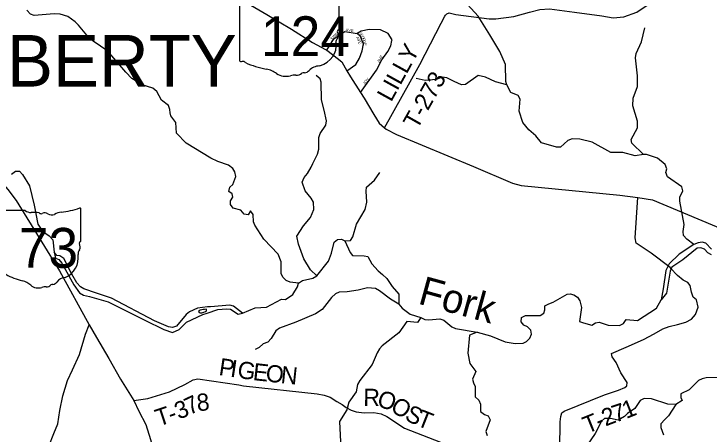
# Model space of a CAD drawing. Extents: x 1525783 to 1900577, y 218250 to 627376.
# Drawn here: x 1658967 to 1671108, y 428537 to 435875 of the extents above; entities that cross this region are included whole.
import ezdxf

# ---------------------------------------------------------------- set-up
doc = ezdxf.new("R2010")
doc.units = 0
for name, color, linetype in [('GM_X_Major_Lake', 7, 'Continuous'), ('GM_X_Major_River', 7, 'Continuous'), ('GM_X_Major_River_Text', 7, 'Continuous'), ('GM_X_Minor_River', 7, 'Continuous'), ('GM_X_State_Location', 7, 'Continuous'), ('GM_X_State_Route', 7, 'Continuous'), ('GM_X_State_Shield', 7, 'Continuous'), ('GM_X_Township_Road', 7, 'Continuous'), ('GM_X_Township_Road_Text', 7, 'Continuous'), ('GM_X_Township_Subdivision', 7, 'Continuous'), ('GM_X_Township_Subdivision_Text', 7, 'Continuous'), ('GM_X_Township_Text', 7, 'Continuous')]:
    doc.layers.add(name, color=color, linetype=linetype)

msp = doc.modelspace()

# ---------------------------------------------------------------- linework, layer by layer
at = {"layer": 'GM_X_Major_Lake'}
for points in [[(1671149, 431765), (1671053, 431870), (1670985, 431886), (1670915, 431879), (1670841, 431848), (1670587, 431678), (1670408, 431512), (1670354, 431393), (1670308, 431075), (1670269, 430881)], [(1671084, 431704), (1671029, 431765), (1670962, 431790), (1670898, 431787), (1670650, 431579), (1670455, 431452), (1670426, 431384), (1670365, 430996), (1670269, 430881)], [(1671148, 431670), (1671084, 431704)]]:
    msp.add_lwpolyline(points, dxfattribs=at)
at = {"layer": 'GM_X_Major_River'}
for points in [[(1658928, 433079), (1658993, 433130), (1659067, 433129), (1659118, 433072), (1659237, 432873), (1659319, 432537), (1659387, 432201), (1659475, 432075), (1659586, 432001), (1659648, 431932), (1659669, 431717)], [(1662959, 430648), (1663183, 430743), (1663377, 430753), (1663638, 430891), (1663712, 430886), (1663840, 430974), (1663918, 431107), (1663939, 431173), (1664010, 431218), (1664189, 431261), (1664256, 431302), (1664463, 431559), (1664515, 431695), (1664563, 431886), (1664620, 431936), (1664686, 431944), (1664747, 431913), (1664838, 431711), (1664883, 431654), (1665083, 431653), (1665151, 431638), (1665219, 431510), (1665331, 431386), (1665403, 431323), (1665478, 431253), (1665572, 431115), (1665688, 430983), (1665690, 430806), (1665745, 430739), (1665887, 430631), (1666073, 430573), (1666142, 430540), (1666214, 430531), (1666407, 430548), (1666476, 430528), (1666614, 430410), (1666680, 430383), (1667057, 430318), (1667290, 430256), (1667547, 430149), (1667722, 430118), (1667858, 430124), (1667921, 430153), (1667980, 430212), (1668007, 430280), (1667995, 430352), (1667936, 430409), (1667870, 430441), (1667823, 430500), (1667834, 430572), (1667899, 430608), (1668159, 430608), (1668224, 430651), (1668241, 430709), (1668237, 430777), (1668311, 430814), (1668382, 430843), (1668627, 430979), (1668679, 430988), (1668743, 430969), (1668808, 430926), (1668849, 430863), (1668879, 430746), (1668846, 430506), (1668916, 430481), (1669057, 430438), (1669124, 430483), (1669190, 430494), (1669348, 430440), (1669542, 430434), (1669612, 430467), (1669662, 430536), (1669856, 430523), (1670188, 430734), (1670269, 430881)], [(1659669, 431717), (1659693, 431610), (1659752, 431585), (1659807, 431524), (1660015, 431142), (1660112, 431002), (1660180, 430964), (1660289, 430942), (1660612, 430845), (1661251, 430525), (1661584, 430361), (1661737, 430310), (1661853, 430364), (1661979, 430492), (1662266, 430624), (1662342, 430651), (1662531, 430712), (1662678, 430727), (1662752, 430718), (1662882, 430632), (1662959, 430648)], [(1662959, 430648), (1662803, 430771), (1662737, 430786), (1662402, 430762), (1662348, 430757), (1662172, 430734), (1662036, 430674), (1661977, 430625), (1661808, 430421), (1661735, 430400), (1661669, 430410), (1661421, 430518), (1660673, 430912), (1660412, 430998), (1660188, 431074), (1660132, 431110), (1660067, 431181), (1659978, 431329), (1659837, 431606), (1659770, 431649), (1659718, 431654), (1659669, 431717)], [(1662271, 430712), (1662251, 430706), (1662221, 430703), (1662201, 430697), (1662193, 430679), (1662200, 430659), (1662220, 430653), (1662250, 430652), (1662282, 430666), (1662315, 430679), (1662333, 430689), (1662333, 430719), (1662297, 430712)], [(1662297, 430712), (1662271, 430712)]]:
    msp.add_lwpolyline(points, dxfattribs=at)
at = {"layer": 'GM_X_Minor_River'}
for points in [[(1670841, 431848), (1670716, 431944), (1670663, 432005), (1670656, 432074), (1670673, 432196), (1670596, 432604), (1670595, 432672), (1670649, 432784), (1670631, 432854), (1670383, 433027), (1670355, 433104), (1670368, 433169), (1670341, 433246), (1670205, 433355), (1670014, 433418), (1669960, 433417), (1669815, 433399), (1669604, 433455), (1669394, 433453), (1669063, 433637), (1668848, 433689), (1668714, 433693), (1668643, 433666), (1668515, 433546), (1668445, 433549), (1668180, 433624), (1668082, 433748), (1667962, 433848), (1667856, 433980), (1667789, 434174), (1667811, 434388), (1667774, 434449), (1667647, 434505), (1667577, 434637), (1667560, 434695), (1667550, 434990), (1667456, 435218), (1667277, 435508), (1667072, 435838), (1666888, 436038)], [(1663939, 431173), (1663793, 431190), (1663722, 431217), (1663661, 431278), (1663632, 431343), (1663632, 431547), (1663580, 431679), (1663330, 431941), (1663175, 432187), (1663152, 432245), (1663144, 432374), (1663099, 432435), (1663060, 432367), (1662990, 432376), (1662931, 432448), (1662794, 432482), (1662751, 432547), (1662752, 432611), (1662793, 432677), (1662778, 432733), (1662721, 432774), (1662740, 432848), (1662793, 432895), (1662844, 433033), (1662827, 433115), (1662790, 433178), (1662717, 433235), (1662530, 433297), (1662405, 433357), (1661977, 433615), (1661808, 433790), (1661797, 433981), (1661709, 434093), (1661696, 434145), (1661691, 434203), (1661667, 434274), (1661546, 434368), (1661461, 434518), (1661392, 434577), (1661205, 434637), (1661024, 434748), (1660922, 434858), (1660609, 435222), (1660351, 435401), (1660243, 435501), (1660094, 435676), (1660037, 435735), (1659911, 435828), (1659777, 435868), (1659669, 435878), (1659324, 435846), (1659255, 435871), (1659192, 435942)], [(1669960, 433417), (1669761, 433615), (1669746, 433679), (1669858, 433888), (1669860, 434000), (1669777, 434272), (1669782, 434403), (1669857, 434606), (1669855, 434794), (1669822, 435106), (1669836, 435184), (1669925, 435385), (1669988, 435632)], [(1664256, 431302), (1664144, 431408), (1664033, 431595), (1663935, 431853), (1663910, 431992), (1664023, 432174), (1664144, 432319), (1664205, 432460), (1664197, 432588), (1664160, 432659), (1664056, 432787), (1664003, 432937), (1664035, 433016), (1664094, 433086), (1664158, 433199), (1664189, 433262), (1664272, 433427), (1664294, 433513), (1664291, 433718), (1664317, 433784), (1664417, 433932), (1664425, 434006), (1664384, 434196), (1664339, 434377), (1664331, 434682), (1664316, 434744), (1664247, 434801)], [(1667577, 434637), (1667378, 434688), (1667205, 434771), (1667076, 434800), (1666851, 434645), (1666785, 434636), (1666657, 434692), (1666526, 434759), (1666449, 434770), (1666340, 434732), (1666147, 434711), (1665990, 434746)], [(1664747, 431913), (1664844, 431916), (1664887, 431983), (1664951, 432201), (1665104, 432457), (1665130, 432587), (1665121, 432779), (1665125, 432849), (1665263, 432969), (1665355, 433104)], [(1665690, 430806), (1665542, 430891), (1665352, 431041), (1665281, 431082), (1665145, 431094), (1664980, 431049), (1664787, 431024), (1664649, 431017), (1664583, 430986), (1664515, 430923), (1664351, 430713), (1664232, 430639), (1663893, 430490), (1663603, 430387), (1663542, 430340), (1663459, 430205), (1663402, 430145), (1663322, 430115), (1663252, 430052), (1663180, 430013)], [(1666073, 430573), (1666015, 430484), (1665831, 430505), (1665691, 430307), (1665401, 430081), (1665350, 430026), (1665313, 429955), (1665225, 429753), (1665006, 429474), (1664968, 429405), (1664944, 429275), (1664817, 429097), (1664780, 428959), (1664656, 428758), (1664690, 428054)], [(1667057, 430318), (1666926, 430262), (1666896, 429950), (1666931, 429771), (1667035, 429628), (1666978, 429497), (1666991, 429431), (1667024, 429366), (1667021, 429186), (1667086, 429128), (1667116, 429062), (1667118, 428931), (1667183, 428880), (1667249, 428855), (1667282, 428784), (1667210, 428583), (1667231, 428512)], [(1671299, 429524), (1671057, 429522), (1670984, 429503), (1670920, 429476), (1670759, 429311), (1670615, 429241), (1670616, 429179), (1670637, 429124), (1670526, 429054), (1670400, 428857), (1670335, 428794), (1670266, 428719), (1670262, 428651), (1670314, 428524)], [(1670526, 429054), (1670390, 429060), (1670099, 429151), (1669973, 429156), (1669906, 429123), (1669810, 428984), (1669680, 428898), (1669633, 428844), (1669522, 428782), (1669386, 428808), (1669280, 428808), (1669227, 428761), (1669117, 428546), (1668977, 428346), (1668906, 428287), (1668836, 428258), (1668765, 428237), (1668642, 428175), (1668589, 428120), (1668584, 428070), (1668832, 427633), (1668872, 427480)]]:
    msp.add_lwpolyline(points, dxfattribs=at)
at = {"layer": 'GM_X_State_Route'}
for points in [[(1662968, 436108), (1663385, 435862), (1663817, 435606), (1664181, 435375), (1664409, 435256), (1664430, 435240), (1664529, 435168), (1664692, 435040), (1664784, 434882), (1664846, 434776), (1665020, 434504), (1665084, 434403), (1665251, 434121), (1665347, 433967), (1665439, 433887), (1665467, 433863), (1665649, 433769), (1666995, 433208), (1667677, 432918), (1667825, 432881), (1669547, 432711), (1669864, 432671), (1670122, 432629), (1671775, 431937)], [(1656279, 435320), (1656283, 435316), (1656484, 435156), (1656645, 434980), (1656835, 434880), (1657033, 434830), (1657128, 434773), (1657216, 434666), (1657300, 434479), (1657417, 434286), (1657540, 434150), (1657809, 433889), (1658149, 433584), (1658600, 433109), (1658863, 432810), (1659007, 432615), (1659455, 431891), (1659761, 431387), (1660282, 430445), (1660412, 430225)], [(1660412, 430225), (1660412, 430225), (1660627, 429860), (1660831, 429499), (1661061, 429126), (1661149, 428935), (1661269, 428705), (1661354, 428443), (1661390, 428308), (1661415, 428047), (1661393, 427119), (1661390, 426883), (1661421, 426700), (1661502, 426452), (1661539, 426338), (1661782, 425883), (1661899, 425656), (1661952, 425529), (1662013, 425297), (1662148, 424517), (1662274, 423794), (1662314, 423598)]]:
    msp.add_lwpolyline(points, dxfattribs=at)
at = {"layer": 'GM_X_State_Shield'}
for p, q in [((1662908, 436120), (1662908, 435063)), ((1664648, 435611), (1664648, 436164)), ((1664648, 435611), (1664648, 435611)), ((1659166, 432442), (1658758, 432442)), ((1660136, 431915), (1660136, 432468)), ((1660136, 431915), (1660136, 431915))]:
    msp.add_line(p, q, dxfattribs=at)
for centre, radius, start, end in [((1659263, 432564), 156, 231.6195, 271.1119), ((1659640, 433882), 1476, 275.8445, 288.9065), ((1660121, 432470), 15.5, 351.8621, 97.738), ((1659315, 431848), 562, 80.4867, 94.9883), ((1659442, 432431), 45.1, 219.7921, 297.1024), ((1659508, 432309), 93.8, 54.4667, 119.1411), ((1659629, 432477), 113, 233.8562, 294.8282), ((1659829, 432119), 297, 97.3462, 120.7689), ((1660133, 431875), 24, 107.944, 210.337), ((1659980, 431805), 144, 340.033, 23.6496), ((1660120, 431913), 16.6, 289.6038, 7.7341), ((1660192, 431684), 105, 136.8065, 186.9296), ((1659723, 431614), 369, 292.3089, 8.9858), ((1659353, 432255), 1066, 240.4129, 257.1985), ((1659879, 431070), 202, 94.4031, 142.5768), ((1659036, 430892), 334, 47.1842, 75.836), ((1659396, 431301), 212, 230.7004, 286.2918), ((1659519, 430935), 174, 85.6951, 111.2099), ((1659534, 431222), 113, 268.777, 315.5493), ((1659636, 431119), 31.8, 65.7517, 132.6484), ((1659623, 431264), 119, 282.8732, 323.2771)]:
    msp.add_arc(centre, radius, start, end, dxfattribs=at)
for centre, major_axis, start_param, end_param in [((1664628, 435609), (20.7, 0), 5.05454, 6.418171), ((1664644, 435571), (30, 0), 1.883978, 3.671073), ((1664453, 435501), (180, 0), 5.934695, 6.695948), ((1664132, 435310), (462, 0), 5.101752, 6.440018), ((1664718, 435380), (131, 0), 2.387724, 3.262537), ((1662928, 435061), (20.3, 0), 3.00124, 4.508301), ((1662931, 435169), (155, 0), 4.665946, 4.897461), ((1662963, 435002), (56, 0), 0.519207, 1.627899), ((1663670, 435951), (1333, 0), 4.195997, 4.488961), ((1663272, 434588), (417, 0), 0.823519, 1.323587), ((1664006, 434960), (149, 0), 4.937069, 5.64225), ((1664326, 434766), (253, 0), 1.647645, 2.488434), ((1663723, 434997), (265, 0), 4.026481, 4.996735), ((1663876, 434631), (217, 0), 1.495662, 1.94098), ((1663895, 434918), (141, 0), 4.691044, 5.507374), ((1664023, 434815), (39.7, 0), 1.147584, 2.315152)]:
    msp.add_ellipse(centre, major_axis=major_axis, ratio=0.8, start_param=start_param, end_param=end_param, dxfattribs=at)
at = {"layer": 'GM_X_Township_Road'}
for points in [[(1666506, 435855), (1666525, 435878), (1666567, 435894), (1666687, 435866), (1667268, 435787), (1667386, 435791), (1667699, 435832), (1667969, 435904), (1668150, 435954), (1668322, 435965), (1668757, 435906), (1669237, 435839), (1669432, 435805), (1669616, 435824), (1669847, 435906), (1670184, 436140), (1670457, 436326), (1670545, 436426), (1670629, 436455), (1670629, 436455)], [(1665439, 433887), (1666057, 434991), (1666428, 435716), (1666493, 435838), (1666505, 435854), (1666506, 435855)], [(1670448, 431425), (1670448, 431426), (1670430, 431445), (1670094, 431697), (1669919, 431811), (1669835, 431874), (1669815, 431966), (1669864, 432671)], [(1670553, 431309), (1670552, 431310), (1670544, 431317), (1670448, 431425)], [(1668498, 428334), (1668507, 428579), (1668509, 428751), (1668521, 428844), (1668536, 428908), (1668576, 428938), (1669284, 429223), (1669528, 429305), (1669639, 429351), (1669671, 429381), (1669679, 429437), (1669569, 429608), (1669484, 429790), (1669414, 429885), (1669402, 429945), (1669661, 430055), (1669960, 430187), (1670146, 430289), (1670299, 430375), (1670409, 430418), (1670554, 430454), (1670702, 430492), (1670800, 430544), (1670873, 430626), (1670919, 430755), (1670885, 430879), (1670829, 430927), (1670798, 431017), (1670778, 431132), (1670734, 431182), (1670652, 431226), (1670553, 431309)], [(1658223, 425316), (1658379, 425617), (1658695, 426172), (1658858, 426485), (1658943, 426665), (1659175, 427266), (1659488, 428108), (1659664, 428547), (1659734, 428715), (1659767, 428952), (1659824, 429207), (1659903, 429473), (1659992, 429660), (1660115, 429930), (1660220, 430283), (1660282, 430445)], [(1661061, 429126), (1661308, 429156), (1661685, 429277), (1661952, 429403), (1662095, 429485), (1662181, 429501), (1662898, 429395), (1662976, 429379), (1664265, 429238), (1664384, 429216), (1664492, 429182), (1664608, 429109), (1664702, 429053), (1664768, 429001), (1664856, 428953), (1664946, 428924), (1665082, 428910), (1665250, 428916), (1665382, 428893), (1665480, 428847), (1665788, 428638), (1666416, 428394)]]:
    msp.add_lwpolyline(points, dxfattribs=at)
at = {"layer": 'GM_X_Township_Subdivision'}
for points in [[(1665569, 435410), (1665569, 435412), (1665571, 435422), (1665501, 435531), (1665367, 435599), (1665173, 435604), (1665030, 435572), (1664961, 435533)], [(1664430, 435240), (1664552, 435441), (1664749, 435566), (1664961, 435533)], [(1665049, 435406), (1665049, 435407), (1665020, 435480), (1664961, 435533)], [(1664784, 434882), (1664937, 434990), (1665004, 435101), (1665049, 435233), (1665071, 435353), (1665049, 435406)], [(1665020, 434504), (1665298, 434892), (1665391, 435075), (1665496, 435218), (1665552, 435316), (1665569, 435410)]]:
    msp.add_lwpolyline(points, dxfattribs=at)

# ---------------------------------------------------------------- texts
at = {"layer": 'GM_X_Major_River_Text'}
msp.add_text('Fork', height=500, rotation=344.6664, dxfattribs=at).set_placement((1666007, 430819))
at = {"layer": 'GM_X_State_Location'}
for s, p in [('s', (1663759, 435521)), ('r', (1663759, 435521)), ('s', (1659425, 431825)), ('r', (1659425, 431825))]:
    msp.add_text(s, height=1, dxfattribs=at).set_placement(p)
for s, p in [('124', (1663406, 435448)), ('73', (1659173, 431752))]:
    msp.add_text(s, height=1, rotation=0, dxfattribs=at).set_placement(p)
at = {"layer": 'GM_X_State_Shield'}
for s, p in [('124', (1663283, 435137)), ('73', (1659053, 431441))]:
    msp.add_text(s, height=696.1, dxfattribs=at).set_placement(p)
at = {"layer": 'GM_X_Township_Road_Text'}
for s, rotation, p in [('LILLY', 61.1457, (1665555, 434324)), ('T-273', 60.5345, (1666010, 433844)), ('P', 351.4876, (1662534, 429571)), ('I', 351.3179, (1662734, 429541)), ('G', 351.4902, (1662857, 429522)), ('E', 353.9411, (1663132, 429481)), ('O', 353.9484, (1663355, 429457)), ('N', 353.9504, (1663618, 429430)), ('R', 359.0788, (1665067, 429031)), ('O', 341.921, (1665290, 429031)), ('7', 25.3576, (1662033, 428864)), ('8', 5.2583, (1662173, 428936)), ('O', 326.9929, (1665522, 428958)), ('3', 22.4151, (1661847, 428787)), ('7', 18.5896, (1669468, 428735)), ('1', 21.6327, (1669659, 428800)), ('T', 18.1246, (1661494, 428668)), ('S', 333.2403, (1665775, 428796)), ('T', 338.4295, (1665982, 428693)), ('2', 21.1926, (1669299, 428669)), ('-', 19.212, (1661713, 428740)), ('T', 21.9622, (1668977, 428540)), ('-', 21.8087, (1669185, 428624))]:
    msp.add_text(s, height=300, rotation=rotation, dxfattribs=at).set_placement(p)
at = {"layer": 'GM_X_Township_Subdivision_Text'}
for s, rotation, p in [('AVE', 352.1508, (1664758, 435575)), ('U', 47.5391, (1664535, 435425)), ('N', 38.3102, (1664563, 435456)), ('E', 33.6957, (1664597, 435482)), ('G', 314.5209, (1664978, 435537)), ('E', 307.3071, (1665008, 435507)), ('O', 295.4605, (1665028, 435481)), ('J', 56.7681, (1664524, 435408)), ('A', 301.3498, (1664938, 435461)), ('V', 292.7796, (1664960, 435425)), ('E', 290.959, (1664977, 435385)), ('R', 291.4316, (1665047, 435442)), ('G', 286.693, (1665061, 435407)), ('E', 273.5269, (1665073, 435367)), ('V', 59.6397, (1665370, 435058)), ('E', 54.3321, (1665392, 435095)), ('A', 63.2004, (1665351, 435020)), ('JOY', 53.1318, (1665096, 434630))]:
    msp.add_text(s, height=50, rotation=rotation, dxfattribs=at).set_placement(p)
at = {"layer": 'GM_X_Township_Text'}
msp.add_text('LIBERTY', height=900, rotation=0, dxfattribs=at).set_placement((1657843, 434606))

doc.saveas('drawing.dxf')
